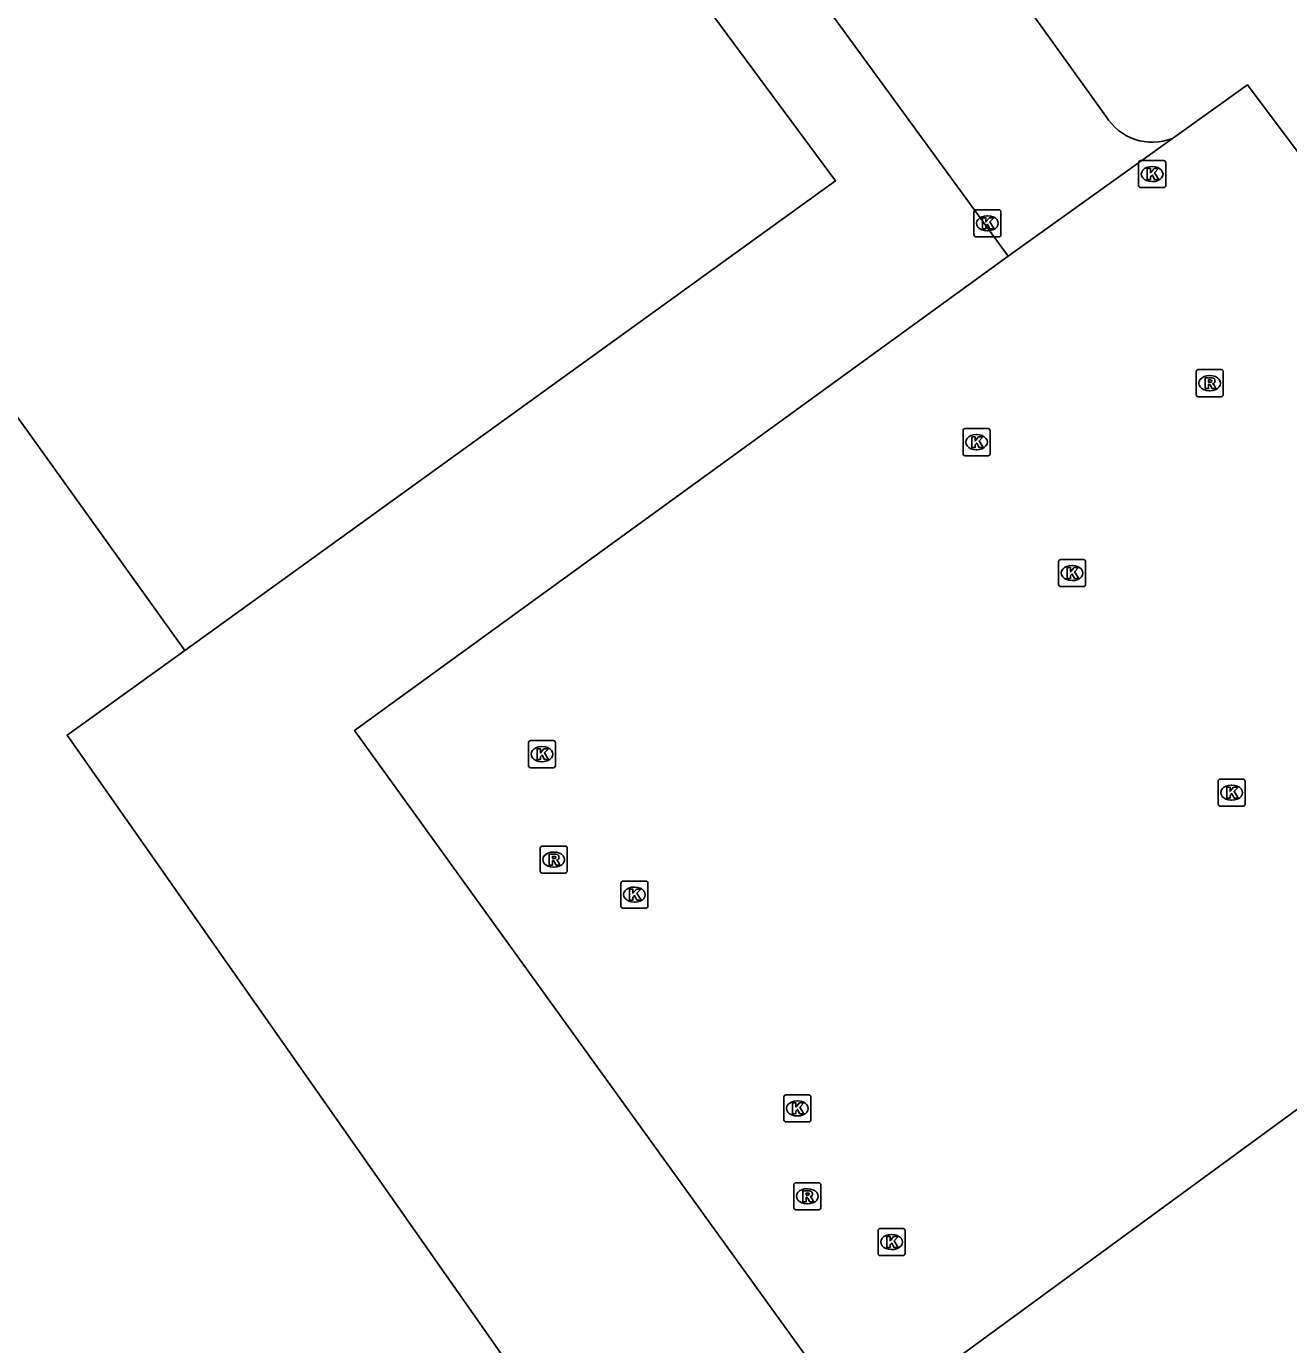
# Model space of a CAD drawing. Extents: x 160203 to 161526, y 379529 to 381797.
# Drawn here: x 160563.53 to 160610.23, y 380192.29 to 380241.07 of the extents above; entities that cross this region are included whole.
import ezdxf

# ---------------------------------------------------------------- set-up
doc = ezdxf.new("R2010")
doc.units = 0
for name, color, linetype in [('IMGEO_Kolk', 7, 'Continuous'), ('IMGEO_Loofbos', 7, 'Continuous'), ('IMGEO_Parkeervlak_gesloten', 7, 'Continuous'), ('IMGEO_Rijbaan_lokaal_gesloten', 7, 'Continuous'), ('IMGEO_Rioolput', 7, 'Continuous')]:
    doc.layers.add(name, color=color, linetype=linetype)

msp = doc.modelspace()

# ---------------------------------------------------------------- linework, layer by layer
at = {"layer": 'IMGEO_Kolk'}
for p, q in [((160604.677, 380235.178), (160604.677, 380236.03)), ((160604.752, 380236.104), (160605.604, 380236.104)), ((160605.165, 380235.884), (160605.19, 380235.884)), ((160605.678, 380236.03), (160605.678, 380235.178)), ((160605.188, 380235.324), (160605.163, 380235.324)), ((160605.604, 380235.104), (160604.752, 380235.104)), ((160598.658, 380234.281), (160599.51, 380234.281)), ((160598.583, 380233.355), (160598.583, 380234.207)), ((160599.071, 380234.061), (160599.096, 380234.061)), ((160599.584, 380234.207), (160599.584, 380233.355)), ((160599.094, 380233.501), (160599.069, 380233.501)), ((160599.51, 380233.281), (160598.658, 380233.281)), ((160598.18, 380225.257), (160598.18, 380226.109)), ((160598.255, 380226.183), (160599.107, 380226.183)), ((160599.181, 380226.109), (160599.181, 380225.257)), ((160598.668, 380225.963), (160598.693, 380225.963)), ((160599.107, 380225.183), (160598.255, 380225.183)), ((160598.691, 380225.403), (160598.666, 380225.403)), ((160601.716, 380220.414), (160601.716, 380221.266)), ((160601.791, 380221.34), (160602.643, 380221.34)), ((160602.204, 380221.12), (160602.229, 380221.12)), ((160602.717, 380221.266), (160602.717, 380220.414)), ((160602.643, 380220.34), (160601.791, 380220.34)), ((160602.227, 380220.56), (160602.202, 380220.56)), ((160582.102, 380213.712), (160582.102, 380214.564)), ((160582.177, 380214.638), (160583.029, 380214.638)), ((160582.59, 380214.418), (160582.615, 380214.418)), ((160583.103, 380214.564), (160583.103, 380213.712)), ((160582.613, 380213.858), (160582.588, 380213.858)), ((160583.029, 380213.638), (160582.177, 380213.638)), ((160607.617, 380212.288), (160607.617, 380213.14)), ((160607.692, 380213.214), (160608.544, 380213.214)), ((160608.105, 380212.994), (160608.13, 380212.994)), ((160608.618, 380213.14), (160608.618, 380212.288)), ((160608.128, 380212.434), (160608.103, 380212.434)), ((160608.544, 380212.214), (160607.692, 380212.214)), ((160585.599, 380209.44), (160586.451, 380209.44)), ((160585.524, 380208.514), (160585.524, 380209.366)), ((160586.012, 380209.22), (160586.037, 380209.22)), ((160586.525, 380209.366), (160586.525, 380208.514)), ((160586.451, 380208.44), (160585.599, 380208.44)), ((160586.035, 380208.66), (160586.01, 380208.66)), ((160591.552, 380200.604), (160591.552, 380201.456)), ((160591.627, 380201.53), (160592.479, 380201.53)), ((160592.04, 380201.31), (160592.065, 380201.31)), ((160592.553, 380201.456), (160592.553, 380200.604)), ((160592.063, 380200.75), (160592.038, 380200.75)), ((160592.479, 380200.53), (160591.627, 380200.53)), ((160595.037, 380195.659), (160595.037, 380196.511)), ((160595.112, 380196.585), (160595.964, 380196.585)), ((160595.525, 380196.365), (160595.55, 380196.365)), ((160596.038, 380196.511), (160596.038, 380195.659)), ((160595.548, 380195.805), (160595.523, 380195.805)), ((160595.964, 380195.585), (160595.112, 380195.585))]:
    msp.add_line(p, q, dxfattribs=at)
for points in [[(160604.677, 380235.178), (160604.677, 380236.03)], [(160604.752, 380236.104), (160605.604, 380236.104)], [(160604.998, 380235.804), (160605.121, 380235.804), (160605.121, 380235.653), (160605.251, 380235.804), (160605.415, 380235.804), (160605.269, 380235.653), (160605.422, 380235.404), (160605.27, 380235.404), (160605.185, 380235.568), (160605.121, 380235.501), (160605.121, 380235.404), (160604.998, 380235.404), (160604.998, 380235.804)], [(160605.678, 380236.03), (160605.678, 380235.178)], [(160605.604, 380235.104), (160604.752, 380235.104)], [(160598.658, 380234.281), (160599.51, 380234.281)], [(160598.583, 380233.355), (160598.583, 380234.207)], [(160598.904, 380233.981), (160599.027, 380233.981), (160599.027, 380233.83), (160599.157, 380233.981), (160599.321, 380233.981), (160599.175, 380233.83), (160599.328, 380233.581), (160599.176, 380233.581), (160599.091, 380233.745), (160599.027, 380233.678), (160599.027, 380233.581), (160598.904, 380233.581), (160598.904, 380233.981)], [(160599.584, 380234.207), (160599.584, 380233.355)], [(160599.51, 380233.281), (160598.658, 380233.281)], [(160598.18, 380225.257), (160598.18, 380226.109)], [(160598.255, 380226.183), (160599.107, 380226.183)], [(160599.181, 380226.109), (160599.181, 380225.257)], [(160598.501, 380225.883), (160598.624, 380225.883), (160598.624, 380225.732), (160598.754, 380225.883), (160598.918, 380225.883), (160598.772, 380225.732), (160598.925, 380225.483), (160598.773, 380225.483), (160598.688, 380225.647), (160598.624, 380225.58), (160598.624, 380225.483), (160598.501, 380225.483), (160598.501, 380225.883)], [(160599.107, 380225.183), (160598.255, 380225.183)], [(160601.716, 380220.414), (160601.716, 380221.266)], [(160601.791, 380221.34), (160602.643, 380221.34)], [(160602.717, 380221.266), (160602.717, 380220.414)], [(160602.037, 380221.04), (160602.16, 380221.04), (160602.16, 380220.889), (160602.29, 380221.04), (160602.454, 380221.04), (160602.308, 380220.889), (160602.461, 380220.64), (160602.309, 380220.64), (160602.224, 380220.804), (160602.16, 380220.737), (160602.16, 380220.64), (160602.037, 380220.64), (160602.037, 380221.04)], [(160602.643, 380220.34), (160601.791, 380220.34)], [(160582.102, 380213.712), (160582.102, 380214.564)], [(160582.177, 380214.638), (160583.029, 380214.638)], [(160582.423, 380214.338), (160582.546, 380214.338), (160582.546, 380214.187), (160582.676, 380214.338), (160582.84, 380214.338), (160582.694, 380214.187), (160582.847, 380213.938), (160582.695, 380213.938), (160582.61, 380214.102), (160582.546, 380214.035), (160582.546, 380213.938), (160582.423, 380213.938), (160582.423, 380214.338)], [(160583.103, 380214.564), (160583.103, 380213.712)], [(160583.029, 380213.638), (160582.177, 380213.638)], [(160607.617, 380212.288), (160607.617, 380213.14)], [(160607.692, 380213.214), (160608.544, 380213.214)], [(160607.938, 380212.914), (160608.061, 380212.914), (160608.061, 380212.763), (160608.191, 380212.914), (160608.355, 380212.914), (160608.209, 380212.763), (160608.362, 380212.514), (160608.21, 380212.514), (160608.125, 380212.678), (160608.061, 380212.611), (160608.061, 380212.514), (160607.938, 380212.514), (160607.938, 380212.914)], [(160608.618, 380213.14), (160608.618, 380212.288)], [(160608.544, 380212.214), (160607.692, 380212.214)], [(160585.599, 380209.44), (160586.451, 380209.44)], [(160585.524, 380208.514), (160585.524, 380209.366)], [(160585.845, 380209.14), (160585.968, 380209.14), (160585.968, 380208.989), (160586.098, 380209.14), (160586.262, 380209.14), (160586.116, 380208.989), (160586.269, 380208.74), (160586.117, 380208.74), (160586.032, 380208.904), (160585.968, 380208.837), (160585.968, 380208.74), (160585.845, 380208.74), (160585.845, 380209.14)], [(160586.525, 380209.366), (160586.525, 380208.514)], [(160586.451, 380208.44), (160585.599, 380208.44)], [(160591.552, 380200.604), (160591.552, 380201.456)], [(160591.627, 380201.53), (160592.479, 380201.53)], [(160591.873, 380201.23), (160591.996, 380201.23), (160591.996, 380201.079), (160592.126, 380201.23), (160592.29, 380201.23), (160592.144, 380201.079), (160592.297, 380200.83), (160592.145, 380200.83), (160592.06, 380200.994), (160591.996, 380200.927), (160591.996, 380200.83), (160591.873, 380200.83), (160591.873, 380201.23)], [(160592.553, 380201.456), (160592.553, 380200.604)], [(160592.479, 380200.53), (160591.627, 380200.53)], [(160595.037, 380195.659), (160595.037, 380196.511)], [(160595.112, 380196.585), (160595.964, 380196.585)], [(160595.358, 380196.285), (160595.481, 380196.285), (160595.481, 380196.134), (160595.611, 380196.285), (160595.775, 380196.285), (160595.629, 380196.134), (160595.782, 380195.885), (160595.63, 380195.885), (160595.545, 380196.049), (160595.481, 380195.982), (160595.481, 380195.885), (160595.358, 380195.885), (160595.358, 380196.285)], [(160596.038, 380196.511), (160596.038, 380195.659)], [(160595.964, 380195.585), (160595.112, 380195.585)]]:
    msp.add_lwpolyline(points, dxfattribs=at)
for centre, start, end in [((160604.754, 380236.028), 91.552, 178.448), ((160604.754, 380236.028), 91.552, 178.448), ((160605.602, 380236.028), 1.552, 88.448), ((160605.602, 380236.028), 1.552, 88.448), ((160604.754, 380235.18), 181.552, 268.448), ((160604.754, 380235.18), 181.552, 268.448), ((160605.602, 380235.18), 271.552, 358.448), ((160605.602, 380235.18), 271.552, 358.448), ((160598.66, 380234.205), 91.552, 178.448), ((160598.66, 380234.205), 91.552, 178.448), ((160599.508, 380234.205), 1.552, 88.448), ((160599.508, 380234.205), 1.552, 88.448), ((160598.66, 380233.357), 181.552, 268.448), ((160598.66, 380233.357), 181.552, 268.448), ((160599.508, 380233.357), 271.552, 358.448), ((160599.508, 380233.357), 271.552, 358.448), ((160598.257, 380226.107), 91.552, 178.448), ((160598.257, 380226.107), 91.552, 178.448), ((160599.105, 380226.107), 1.552, 88.448), ((160599.105, 380226.107), 1.552, 88.448), ((160598.257, 380225.259), 181.552, 268.448), ((160598.257, 380225.259), 181.552, 268.448), ((160599.105, 380225.259), 271.552, 358.448), ((160599.105, 380225.259), 271.552, 358.448), ((160601.793, 380221.264), 91.552, 178.448), ((160601.793, 380221.264), 91.552, 178.448), ((160602.641, 380221.264), 1.552, 88.448), ((160602.641, 380221.264), 1.552, 88.448), ((160601.793, 380220.416), 181.552, 268.448), ((160601.793, 380220.416), 181.552, 268.448), ((160602.641, 380220.416), 271.552, 358.448), ((160602.641, 380220.416), 271.552, 358.448), ((160582.179, 380214.562), 91.552, 178.448), ((160582.179, 380214.562), 91.552, 178.448), ((160583.027, 380214.562), 1.552, 88.448), ((160583.027, 380214.562), 1.552, 88.448), ((160582.179, 380213.714), 181.552, 268.448), ((160582.179, 380213.714), 181.552, 268.448), ((160583.027, 380213.714), 271.552, 358.448), ((160583.027, 380213.714), 271.552, 358.448), ((160607.694, 380213.138), 91.552, 178.448), ((160607.694, 380213.138), 91.552, 178.448), ((160608.542, 380213.138), 1.552, 88.448), ((160608.542, 380213.138), 1.552, 88.448), ((160607.694, 380212.29), 181.552, 268.448), ((160607.694, 380212.29), 181.552, 268.448), ((160608.542, 380212.29), 271.552, 358.448), ((160608.542, 380212.29), 271.552, 358.448), ((160585.601, 380209.364), 91.552, 178.448), ((160585.601, 380209.364), 91.552, 178.448), ((160586.449, 380209.364), 1.552, 88.448), ((160586.449, 380209.364), 1.552, 88.448), ((160585.601, 380208.516), 181.552, 268.448), ((160585.601, 380208.516), 181.552, 268.448), ((160586.449, 380208.516), 271.552, 358.448), ((160586.449, 380208.516), 271.552, 358.448), ((160591.629, 380201.454), 91.552, 178.448), ((160591.629, 380201.454), 91.552, 178.448), ((160592.477, 380201.454), 1.552, 88.448), ((160592.477, 380201.454), 1.552, 88.448), ((160591.629, 380200.606), 181.552, 268.448), ((160591.629, 380200.606), 181.552, 268.448), ((160592.477, 380200.606), 271.552, 358.448), ((160592.477, 380200.606), 271.552, 358.448), ((160595.114, 380196.509), 91.552, 178.448), ((160595.114, 380196.509), 91.552, 178.448), ((160595.962, 380196.509), 1.552, 88.448), ((160595.962, 380196.509), 1.552, 88.448), ((160595.114, 380195.661), 181.552, 268.448), ((160595.114, 380195.661), 181.552, 268.448), ((160595.962, 380195.661), 271.552, 358.448), ((160595.962, 380195.661), 271.552, 358.448)]:
    msp.add_arc(centre, 0.0765, start, end, dxfattribs=at)
for centre, major_axis, ratio, start_param, end_param in [((160605.164, 380235.604), (-0.387, 0.002), 0.722429, 4.712389, 7.853982), ((160605.189, 380235.604), (-0.39, 0.002), 0.717154, 1.570796, 4.712389), ((160599.07, 380233.781), (-0.387, 0.002), 0.722429, 4.712389, 7.853982), ((160599.095, 380233.781), (-0.39, 0.002), 0.717154, 1.570796, 4.712389), ((160598.667, 380225.683), (-0.387, 0.002), 0.722429, 4.712389, 7.853982), ((160598.692, 380225.683), (-0.39, 0.002), 0.717154, 1.570796, 4.712389), ((160602.203, 380220.84), (-0.387, 0.002), 0.722429, 4.712389, 7.853982), ((160602.228, 380220.84), (-0.39, 0.002), 0.717154, 1.570796, 4.712389), ((160582.589, 380214.138), (-0.387, 0.002), 0.722429, 4.712389, 7.853982), ((160582.614, 380214.138), (-0.39, 0.002), 0.717154, 1.570796, 4.712389), ((160608.104, 380212.714), (-0.387, 0.002), 0.722429, 4.712389, 7.853982), ((160608.129, 380212.714), (-0.39, 0.002), 0.717154, 1.570796, 4.712389), ((160586.011, 380208.94), (-0.387, 0.002), 0.722429, 4.712389, 7.853982), ((160586.036, 380208.94), (-0.39, 0.002), 0.717154, 1.570796, 4.712389), ((160592.039, 380201.03), (-0.387, 0.002), 0.722429, 4.712389, 7.853982), ((160592.064, 380201.03), (-0.39, 0.002), 0.717154, 1.570796, 4.712389), ((160595.524, 380196.085), (-0.387, 0.002), 0.722429, 4.712389, 7.853982), ((160595.549, 380196.085), (-0.39, 0.002), 0.717154, 1.570796, 4.712389)]:
    msp.add_ellipse(centre, major_axis=major_axis, ratio=ratio, start_param=start_param, end_param=end_param, dxfattribs=at)
at = {"layer": 'IMGEO_Loofbos'}
for points in [[(160570.804, 380266.005), (160582.632, 380250), (160593.458, 380235.35), (160569.386, 380217.98)], [(160569.386, 380217.98), (160549.683, 380245.449)], [(160569.386, 380217.98), (160565.038, 380214.842), (160593.422, 380174.377)]]:
    msp.add_lwpolyline(points, dxfattribs=at)
at = {"layer": 'IMGEO_Parkeervlak_gesloten'}
for points in [[(160612.197, 380229.361), (160614.569, 380231.08), (160608.709, 380238.901), (160605.929, 380236.925)], [(160599.849, 380232.562), (160575.672, 380215.009), (160594.333, 380189.136), (160618.605, 380206.899), (160620.919, 380203.629)]]:
    msp.add_lwpolyline(points, dxfattribs=at)
at = {"layer": 'IMGEO_Rijbaan_lokaal_gesloten'}
for points in [[(160603.466, 380237.747), (160594.667, 380250), (160577.271, 380274.226)], [(160573.362, 380269.257), (160587.202, 380249.921), (160599.849, 380232.562)], [(160605.929, 380236.925), (160599.849, 380232.562)]]:
    msp.add_lwpolyline(points, dxfattribs=at)
msp.add_arc((160605.184, 380238.794), 2.012, 211.3616, 291.7266, dxfattribs=at)
at = {"layer": 'IMGEO_Rioolput'}
for p, q in [((160606.807, 380227.44), (160606.807, 380228.292)), ((160606.882, 380228.366), (160607.734, 380228.366)), ((160607.295, 380228.146), (160607.32, 380228.146)), ((160607.808, 380228.292), (160607.808, 380227.44)), ((160607.318, 380227.586), (160607.293, 380227.586)), ((160607.734, 380227.366), (160606.882, 380227.366)), ((160582.537, 380209.81), (160582.537, 380210.662)), ((160582.612, 380210.736), (160583.464, 380210.736)), ((160583.025, 380210.516), (160583.05, 380210.516)), ((160583.538, 380210.662), (160583.538, 380209.81)), ((160583.048, 380209.956), (160583.023, 380209.956)), ((160583.464, 380209.736), (160582.612, 380209.736)), ((160591.919, 380197.352), (160591.919, 380198.204)), ((160591.994, 380198.278), (160592.846, 380198.278)), ((160592.92, 380198.204), (160592.92, 380197.352)), ((160592.407, 380198.058), (160592.432, 380198.058)), ((160592.846, 380197.278), (160591.994, 380197.278)), ((160592.43, 380197.498), (160592.405, 380197.498))]:
    msp.add_line(p, q, dxfattribs=at)
for points in [[(160606.807, 380227.44), (160606.807, 380228.292)], [(160606.882, 380228.366), (160607.734, 380228.366)], [(160607.396, 380228.064), (160607.144, 380228.066), (160607.144, 380227.666)], [(160607.322, 380227.985), (160607.268, 380227.985), (160607.268, 380227.904)], [(160607.808, 380228.292), (160607.808, 380227.44)], [(160607.144, 380227.666), (160607.268, 380227.666), (160607.268, 380227.828), (160607.279, 380227.828)], [(160607.268, 380227.904), (160607.32, 380227.904)], [(160607.326, 380227.799), (160607.397, 380227.666), (160607.537, 380227.666), (160607.472, 380227.792)], [(160607.734, 380227.366), (160606.882, 380227.366)], [(160582.537, 380209.81), (160582.537, 380210.662)], [(160582.612, 380210.736), (160583.464, 380210.736)], [(160583.126, 380210.434), (160582.874, 380210.436), (160582.874, 380210.036)], [(160583.538, 380210.662), (160583.538, 380209.81)], [(160582.874, 380210.036), (160582.998, 380210.036), (160582.998, 380210.198), (160583.009, 380210.198)], [(160583.052, 380210.355), (160582.998, 380210.355), (160582.998, 380210.274)], [(160582.998, 380210.274), (160583.05, 380210.274)], [(160583.056, 380210.169), (160583.127, 380210.036), (160583.267, 380210.036), (160583.202, 380210.162)], [(160583.464, 380209.736), (160582.612, 380209.736)], [(160591.919, 380197.352), (160591.919, 380198.204)], [(160591.994, 380198.278), (160592.846, 380198.278)], [(160592.92, 380198.204), (160592.92, 380197.352)], [(160592.508, 380197.976), (160592.256, 380197.978), (160592.256, 380197.578)], [(160592.256, 380197.578), (160592.38, 380197.578), (160592.38, 380197.74), (160592.391, 380197.74)], [(160592.434, 380197.897), (160592.38, 380197.897), (160592.38, 380197.816)], [(160592.38, 380197.816), (160592.432, 380197.816)], [(160592.438, 380197.711), (160592.509, 380197.578), (160592.649, 380197.578), (160592.584, 380197.704)], [(160592.846, 380197.278), (160591.994, 380197.278)]]:
    msp.add_lwpolyline(points, dxfattribs=at)
for centre, radius, start, end in [((160606.884, 380228.29), 0.0765, 91.552, 178.448), ((160606.884, 380228.29), 0.0765, 91.552, 178.448), ((160607.328, 380227.889), 0.0964, 77.0061, 93.1865), ((160607.342, 380227.946), 0.0378, 276.6634, 79.6772), ((160607.395, 380227.954), 0.109, 350.3612, 89.416), ((160607.393, 380227.954), 0.112, 277.5842, 350.9817), ((160607.732, 380228.29), 0.0765, 1.552, 88.448), ((160607.732, 380228.29), 0.0765, 1.552, 88.448), ((160606.884, 380227.442), 0.0765, 181.552, 268.448), ((160606.884, 380227.442), 0.0765, 181.552, 268.448), ((160607.278, 380227.775), 0.0533, 26.0293, 88.6989), ((160607.304, 380228.093), 0.19, 274.7715, 282.9687), ((160607.377, 380227.739), 0.108, 29.5134, 73.7905), ((160607.732, 380227.442), 0.0765, 271.552, 358.448), ((160607.732, 380227.442), 0.0765, 271.552, 358.448), ((160582.614, 380210.66), 0.0765, 91.552, 178.448), ((160582.614, 380210.66), 0.0765, 91.552, 178.448), ((160583.125, 380210.324), 0.109, 350.3612, 89.416), ((160583.462, 380210.66), 0.0765, 1.552, 88.448), ((160583.462, 380210.66), 0.0765, 1.552, 88.448), ((160583.008, 380210.145), 0.0533, 26.0293, 88.6989), ((160583.034, 380210.463), 0.19, 274.7715, 282.9687), ((160583.058, 380210.259), 0.0964, 77.0061, 93.1865), ((160583.072, 380210.316), 0.0378, 276.6634, 79.6772), ((160583.123, 380210.324), 0.112, 277.5842, 350.9817), ((160583.107, 380210.109), 0.108, 29.5134, 73.7905), ((160582.614, 380209.812), 0.0765, 181.552, 268.448), ((160582.614, 380209.812), 0.0765, 181.552, 268.448), ((160583.462, 380209.812), 0.0765, 271.552, 358.448), ((160583.462, 380209.812), 0.0765, 271.552, 358.448), ((160591.996, 380198.202), 0.0765, 91.552, 178.448), ((160591.996, 380198.202), 0.0765, 91.552, 178.448), ((160592.844, 380198.202), 0.0765, 1.552, 88.448), ((160592.844, 380198.202), 0.0765, 1.552, 88.448), ((160592.39, 380197.687), 0.0533, 26.0293, 88.6989), ((160592.416, 380198.005), 0.19, 274.7715, 282.9687), ((160592.44, 380197.801), 0.0964, 77.0061, 93.1865), ((160592.454, 380197.858), 0.0378, 276.6634, 79.6772), ((160592.507, 380197.866), 0.109, 350.3612, 89.416), ((160592.505, 380197.866), 0.112, 277.5842, 350.9817), ((160592.489, 380197.651), 0.108, 29.5134, 73.7905), ((160591.996, 380197.354), 0.0765, 181.552, 268.448), ((160591.996, 380197.354), 0.0765, 181.552, 268.448), ((160592.844, 380197.354), 0.0765, 271.552, 358.448), ((160592.844, 380197.354), 0.0765, 271.552, 358.448)]:
    msp.add_arc(centre, radius, start, end, dxfattribs=at)
for centre, major_axis, ratio, start_param, end_param in [((160607.294, 380227.866), (-0.387, 0.002), 0.722429, 4.712389, 7.853982), ((160607.319, 380227.866), (-0.39, 0.002), 0.717154, 1.570796, 4.712389), ((160583.024, 380210.236), (-0.387, 0.002), 0.722429, 4.712389, 7.853982), ((160583.049, 380210.236), (-0.39, 0.002), 0.717154, 1.570796, 4.712389), ((160592.406, 380197.778), (-0.387, 0.002), 0.722429, 4.712389, 7.853982), ((160592.431, 380197.778), (-0.39, 0.002), 0.717154, 1.570796, 4.712389)]:
    msp.add_ellipse(centre, major_axis=major_axis, ratio=ratio, start_param=start_param, end_param=end_param, dxfattribs=at)

doc.saveas('drawing.dxf')
